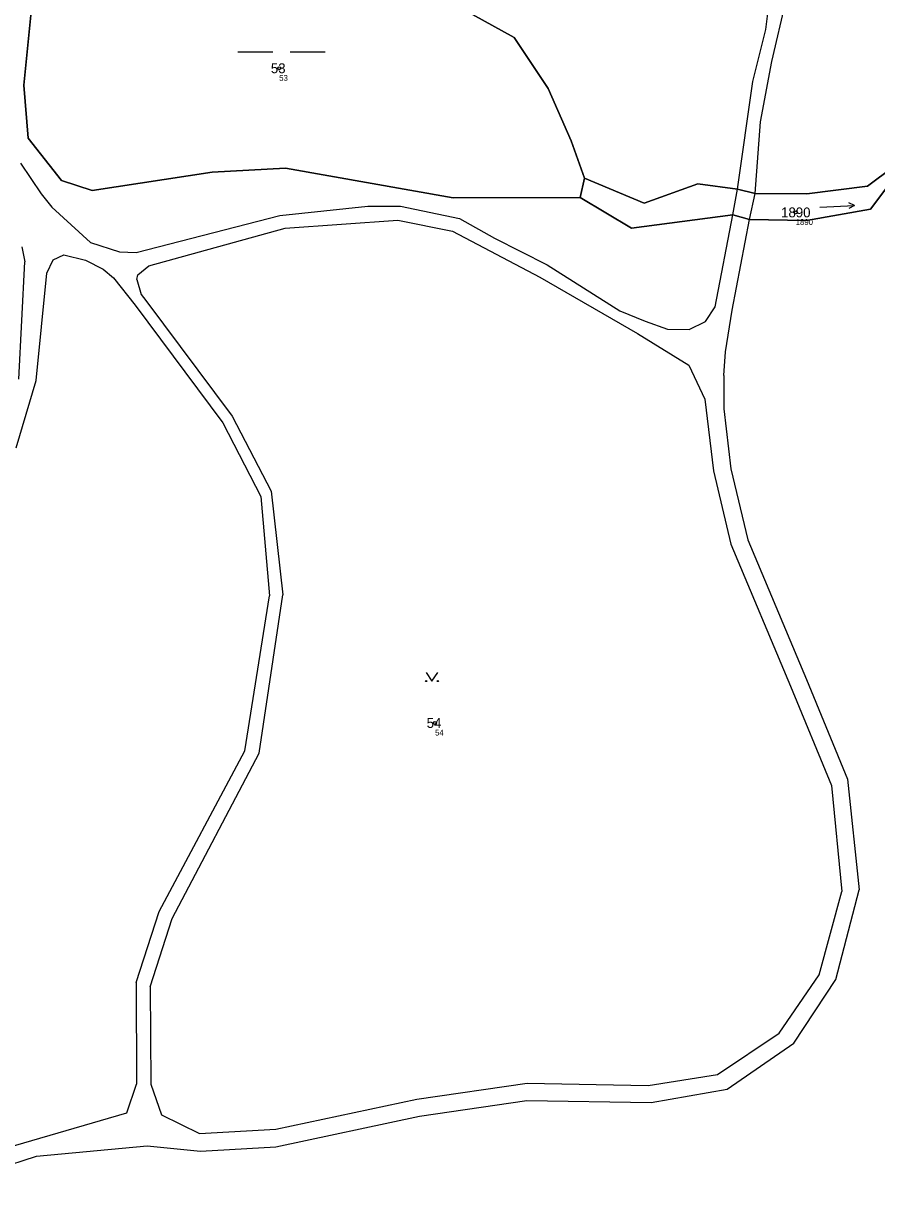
# Model space of a CAD drawing. Extents: x -653098 to -649479, y -997642 to -992666.
# Drawn here: x -651335.4 to -651188.5, y -994647.4 to -994446.4 of the extents above; entities that cross this region are included whole.
import ezdxf

# ---------------------------------------------------------------- set-up
doc = ezdxf.new("R2010")
doc.units = 0
for name, color, linetype in [('Definiční body', 7, 'Continuous'), ('Hranice parcel', 7, 'Continuous'), ('Parcelní čísla', 7, 'Continuous'), ('Polygon parcely', 7, 'Continuous'), ('Vnitřní kresba', 7, 'Continuous'), ('Značky kultur', 7, 'Continuous')]:
    doc.layers.add(name, color=color, linetype=linetype)

msp = doc.modelspace()

# ---------------------------------------------------------------- linework, layer by layer
at = {"layer": 'Definiční body'}
for centre in [(-651291.38, -994454.12), (-651202.47, -994478.94), (-651264.56, -994566.86)]:
    msp.add_circle(centre, 0.25, dxfattribs=at)
at = {"layer": 'Hranice parcel'}
msp.add_line((-651239.55, -994476.38), (-651238.84, -994473.07), dxfattribs=at)
for points in [[(-651238.84, -994473.07), (-651241.15, -994466.61), (-651245.07, -994457.58), (-651250.91, -994448.81), (-651259.79, -994443.96), (-651292.64, -994437.6), (-651303.05, -994439.19), (-651331.31, -994440.24)], [(-651333.97, -994443.25), (-651335.34, -994457.03), (-651334.61, -994466.14), (-651328.88, -994473.45), (-651323.57, -994475.14), (-651302.93, -994471.99), (-651290.3, -994471.33), (-651261.45, -994476.45), (-651239.55, -994476.38)], [(-651178.55, -994476.32), (-651185.56, -994471.03), (-651190.12, -994474.41), (-651200.54, -994475.77), (-651209.44, -994475.67), (-651212.5, -994474.93), (-651219.3, -994474.04), (-651228.54, -994477.33), (-651238.84, -994473.07)], [(-651178.55, -994476.32), (-651178.4, -994477.86), (-651185.55, -994473.05), (-651189.6, -994478.38), (-651200.59, -994480.32), (-651210.42, -994480.15), (-651213.3, -994479.36), (-651230.72, -994481.63), (-651239.55, -994476.38)]]:
    msp.add_lwpolyline(points, dxfattribs=at)
at = {"layer": 'Polygon parcely'}
for points in [[(-651302.93, -994471.99), (-651290.3, -994471.33), (-651261.45, -994476.45), (-651239.55, -994476.38), (-651238.84, -994473.07), (-651241.15, -994466.61), (-651245.07, -994457.58), (-651250.91, -994448.81), (-651259.79, -994443.96), (-651292.64, -994437.6), (-651303.05, -994439.19), (-651331.31, -994440.24), (-651333.97, -994443.25), (-651335.34, -994457.03), (-651334.61, -994466.14), (-651328.88, -994473.45), (-651323.57, -994475.14)], [(-651185.56, -994471.03), (-651190.12, -994474.41), (-651200.54, -994475.77), (-651209.44, -994475.67), (-651212.5, -994474.93), (-651219.3, -994474.04), (-651228.54, -994477.33), (-651238.84, -994473.07), (-651239.55, -994476.38), (-651230.72, -994481.63), (-651213.3, -994479.36), (-651210.42, -994480.15), (-651200.59, -994480.32), (-651189.6, -994478.38), (-651185.55, -994473.05), (-651178.4, -994477.86), (-651178.55, -994476.32)]]:
    msp.add_lwpolyline(points, close=True, dxfattribs=at)
for points in [[(-651185.55, -994473.05), (-651189.6, -994478.38), (-651200.59, -994480.32), (-651210.42, -994480.15), (-651213.3, -994479.36), (-651230.72, -994481.63), (-651239.55, -994476.38), (-651261.45, -994476.45), (-651290.3, -994471.33), (-651302.93, -994471.99), (-651323.57, -994475.14), (-651328.88, -994473.45), (-651334.61, -994466.14), (-651335.34, -994457.03), (-651333.97, -994443.25)], [(-651259.79, -994443.96), (-651250.91, -994448.81), (-651245.07, -994457.58), (-651241.15, -994466.61), (-651238.84, -994473.07), (-651228.54, -994477.33), (-651219.3, -994474.04), (-651212.5, -994474.93), (-651209.44, -994475.67), (-651200.54, -994475.77), (-651190.12, -994474.41), (-651185.56, -994471.03)]]:
    msp.add_lwpolyline(points, dxfattribs=at)
at = {"layer": 'Vnitřní kresba'}
for p, q in [((-651207.64, -994447.46), (-651206.05, -994434.65)), ((-651206.58, -994452.94), (-651204.14, -994442.41)), ((-651209.86, -994456.39), (-651207.64, -994447.46)), ((-651208.51, -994463.32), (-651206.58, -994452.94)), ((-651212.5, -994474.93), (-651209.86, -994456.39)), ((-651209.44, -994475.67), (-651208.51, -994463.32)), ((-651335.91, -994470.46), (-651332.35, -994475.76)), ((-651332.35, -994475.76), (-651330.54, -994478.01)), ((-651213.3, -994479.36), (-651212.5, -994474.93)), ((-651210.42, -994480.15), (-651209.44, -994475.67)), ((-651330.54, -994478.01), (-651323.88, -994484.13)), ((-651291.26, -994479.49), (-651276.11, -994477.85)), ((-651276.11, -994477.85), (-651270.49, -994477.85)), ((-651270.49, -994477.85), (-651260.36, -994479.98)), ((-651316.03, -994485.87), (-651291.26, -994479.49)), ((-651260.36, -994479.98), (-651254.35, -994483.4)), ((-651216.35, -994495.18), (-651213.3, -994479.36)), ((-651213.4, -994495.75), (-651210.42, -994480.15)), ((-651313.85, -994488.12), (-651290.33, -994481.67)), ((-651290.33, -994481.67), (-651270.98, -994480.3)), ((-651270.98, -994480.3), (-651261.53, -994482.19)), ((-651261.53, -994482.19), (-651246.5, -994490.12)), ((-651323.88, -994484.13), (-651318.9, -994485.75)), ((-651254.35, -994483.4), (-651245.25, -994487.95)), ((-651335.72, -994484.86), (-651335.18, -994487.43)), ((-651330.28, -994487.08), (-651328.46, -994486.24)), ((-651328.46, -994486.24), (-651324.71, -994487.17)), ((-651318.9, -994485.75), (-651316.03, -994485.87)), ((-651336.19, -994507.64), (-651335.18, -994487.43)), ((-651331.36, -994489.39), (-651330.28, -994487.08)), ((-651324.71, -994487.17), (-651321.71, -994488.73)), ((-651315.71, -994489.7), (-651313.85, -994488.12)), ((-651245.25, -994487.95), (-651232.75, -994495.91)), ((-651333.2, -994507.87), (-651331.36, -994489.39)), ((-651321.71, -994488.73), (-651319.91, -994490.18)), ((-651319.91, -994490.18), (-651316.19, -994494.9)), ((-651315.9, -994490.48), (-651315.71, -994489.7)), ((-651246.5, -994490.12), (-651229.68, -994499.81)), ((-651315.9, -994490.48), (-651315.14, -994493.06)), ((-651315.14, -994493.06), (-651314.35, -994494.12)), ((-651314.35, -994494.12), (-651299.49, -994514.01)), ((-651316.19, -994494.9), (-651301.09, -994515.2)), ((-651232.75, -994495.91), (-651228.36, -994497.69)), ((-651218, -994497.75), (-651216.35, -994495.18)), ((-651214.54, -994502.93), (-651213.4, -994495.75)), ((-651228.36, -994497.69), (-651224.52, -994499.07)), ((-651220.8, -994499.1), (-651218, -994497.75)), ((-651229.68, -994499.81), (-651220.89, -994505.25)), ((-651224.52, -994499.07), (-651220.8, -994499.1)), ((-651214.84, -994507.03), (-651214.54, -994502.93)), ((-651220.89, -994505.25), (-651218.13, -994511.1)), ((-651336.69, -994519.48), (-651333.2, -994507.87)), ((-651214.84, -994507.03), (-651214.83, -994512.79)), ((-651218.13, -994511.1), (-651216.63, -994523.44)), ((-651299.49, -994514.01), (-651292.76, -994526.92)), ((-651214.83, -994512.79), (-651213.65, -994523.08)), ((-651301.09, -994515.2), (-651294.54, -994527.84)), ((-651216.63, -994523.44), (-651213.63, -994536.04)), ((-651213.65, -994523.08), (-651210.71, -994535.35)), ((-651294.54, -994527.84), (-651293.07, -994544.99)), ((-651292.76, -994526.92), (-651290.78, -994544.79)), ((-651213.63, -994536.04), (-651203.38, -994560.52)), ((-651210.71, -994535.35), (-651200.61, -994559.36)), ((-651297.29, -994571.64), (-651293.07, -994544.99)), ((-651294.82, -994572.03), (-651290.78, -994544.79)), ((-651203.38, -994560.52), (-651196.31, -994577.65)), ((-651200.61, -994559.36), (-651193.54, -994576.51)), ((-651312.04, -994599.32), (-651297.29, -994571.64)), ((-651309.83, -994600.5), (-651294.82, -994572.03)), ((-651193.54, -994576.51), (-651191.54, -994595.6)), ((-651196.31, -994577.65), (-651194.53, -994595.89)), ((-651198.43, -994610.22), (-651194.53, -994595.89)), ((-651195.54, -994611.01), (-651191.54, -994595.6)), ((-651316, -994611.54), (-651312.04, -994599.32)), ((-651313.62, -994612.31), (-651309.83, -994600.5)), ((-651205.3, -994620.28), (-651198.43, -994610.22)), ((-651316, -994611.54), (-651315.98, -994629.06)), ((-651313.62, -994612.31), (-651313.48, -994629.04)), ((-651202.82, -994621.97), (-651195.54, -994611.01)), ((-651215.92, -994627.4), (-651205.3, -994620.28)), ((-651214.25, -994629.89), (-651202.82, -994621.97)), ((-651267.69, -994631.61), (-651248.72, -994628.88)), ((-651248.72, -994628.88), (-651227.84, -994629.26)), ((-651227.84, -994629.26), (-651215.92, -994627.4)), ((-651317.64, -994633.99), (-651315.98, -994629.06)), ((-651313.48, -994629.04), (-651311.66, -994634.35)), ((-651227.38, -994632.22), (-651214.25, -994629.89)), ((-651291.97, -994636.82), (-651267.69, -994631.61)), ((-651267.26, -994634.58), (-651248.77, -994631.88)), ((-651248.77, -994631.88), (-651227.38, -994632.22)), ((-651363.68, -994647.39), (-651317.64, -994633.99)), ((-651311.66, -994634.35), (-651305.1, -994637.57)), ((-651291.99, -994639.82), (-651267.26, -994634.58)), ((-651305.1, -994637.57), (-651291.97, -994636.82)), ((-651333.14, -994641.46), (-651314.12, -994639.7)), ((-651314.12, -994639.7), (-651304.93, -994640.57)), ((-651304.93, -994640.57), (-651291.99, -994639.82)), ((-651351.63, -994647.38), (-651333.14, -994641.46))]:
    msp.add_line(p, q, dxfattribs=at)
at = {"layer": 'Značky kultur'}
for p, q in [((-651298.5, -994451.28), (-651292.5, -994451.28)), ((-651289.5, -994451.28), (-651283.5, -994451.28)), ((-651198.34, -994478.06), (-651192.35, -994477.74)), ((-651192.35, -994477.74), (-651193.35, -994477.29)), ((-651192.35, -994477.74), (-651193.3, -994478.29))]:
    msp.add_line(p, q, dxfattribs=at)
msp.add_lwpolyline([(-651266.09, -994558.14), (-651265.09, -994559.64), (-651264.09, -994558.14)], dxfattribs=at)
for centre in [(-651266.09, -994559.64), (-651264.09, -994559.64)]:
    msp.add_circle(centre, 0.1, dxfattribs=at)

# ---------------------------------------------------------------- texts
at = {"layer": 'Definiční body'}
for s, p in [('53', (-651291.38, -994456.28)), ('1890', (-651202.47, -994481.1)), ('54', (-651264.56, -994569.02))]:
    msp.add_text(s, height=1, dxfattribs=at).set_placement(p)
at = {"layer": 'Parcelní čísla'}
for s, p in [('53', (-651292.82, -994454.97)), ('1890', (-651204.98, -994479.79)), ('54', (-651266, -994567.71))]:
    msp.add_text(s, height=1.7, dxfattribs=at).set_placement(p)

doc.saveas('drawing.dxf')
